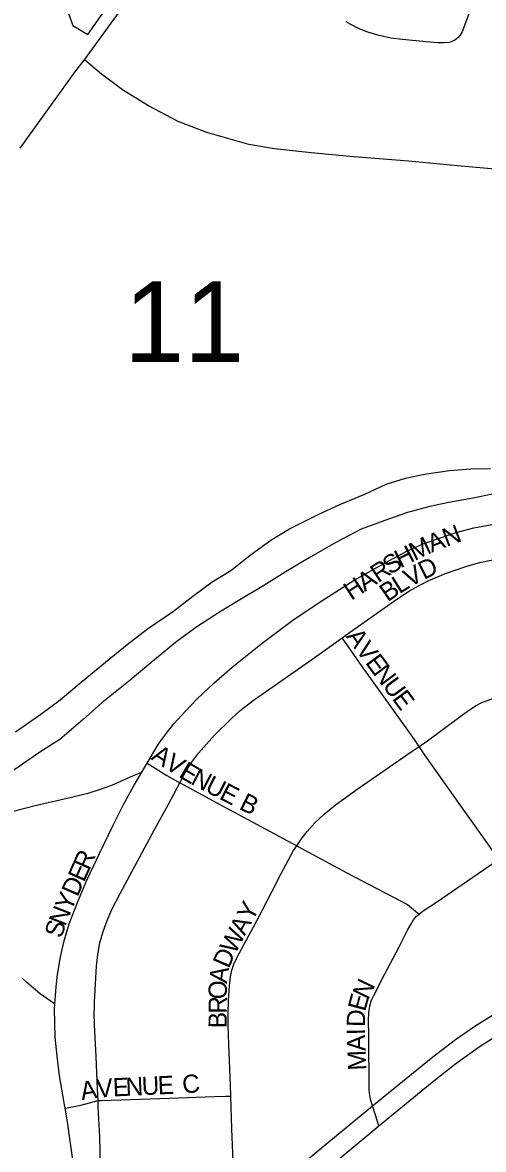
# Model space of a CAD drawing. Extents: x 1410790 to 1770854, y 566777 to 831614.
# Drawn here: x 1590704 to 1591967, y 704811 to 707901 of the extents above; entities that cross this region are included whole.
import ezdxf

# ---------------------------------------------------------------- set-up
doc = ezdxf.new("R2010")
doc.units = 0
for name, color, linetype in [('GM_X_City_Street', 7, 'Continuous'), ('GM_X_City_Street_Text', 7, 'Continuous'), ('GM_X_Corporation', 7, 'Continuous'), ('GM_X_Major_River', 7, 'Continuous'), ('GM_X_Rail_Line', 7, 'Continuous'), ('GM_X_Section_Text', 7, 'Continuous'), ('GM_X_US_Route', 7, 'Continuous')]:
    doc.layers.add(name, color=color, linetype=linetype)

msp = doc.modelspace()

# ---------------------------------------------------------------- linework, layer by layer
at = {"layer": 'GM_X_City_Street'}
for points in [[(1591960.7, 708012.7), (1591916.8, 707896), (1591909.3, 707875.9), (1591903.8, 707866.9), (1591897.2, 707859.6), (1591889, 707853.3), (1591882.6, 707849.9), (1591874.2, 707846.7), (1591860.7, 707845.4), (1591842.3, 707845.7), (1591810.4, 707848.5), (1591745.9, 707855.1), (1591713.6, 707858.9), (1591681.9, 707865.5), (1591650.6, 707874.7), (1591624.6, 707885.3), (1591605.8, 707894.7), (1591590.9, 707903.3)], [(1591045.5, 705870.3), (1591076.4, 705921.4), (1591090.8, 705941.8), (1591105.1, 705960.9), (1591119, 705978.3), (1591150.7, 706013), (1591181.9, 706046.4), (1591228.3, 706089.8), (1591264.4, 706120.6), (1591278.3, 706132.8), (1591292.2, 706144.5), (1591360.7, 706200.1), (1591445.4, 706263), (1591523.1, 706314.6), (1591613.4, 706372.4), (1591698.4, 706419.7), (1591757.9, 706451.8), (1591803.9, 706472.6), (1591844.3, 706486.9), (1591892.4, 706503), (1591941.5, 706516), (1591996.2, 706526)], [(1591580.5, 706214.4), (1591600.7, 706228.9), (1591665.5, 706274.9), (1591730.3, 706320.2), (1591765.2, 706343.2), (1591790.9, 706358.1), (1591818.1, 706371.9), (1591863.4, 706391.1), (1591887.6, 706399.2), (1591922.1, 706410.7), (1591957.3, 706420.7), (1591988.8, 706427.6), (1592022.2, 706433.3), (1592049, 706435.6), (1592081.2, 706436.8), (1592118, 706435.6), (1592149.1, 706432.9), (1592213.5, 706426.8), (1592281.1, 706420.3), (1592344, 706413.4), (1592412.6, 706406.6), (1592440.6, 706403.8), (1592463.5, 706401.5)], [(1591135.3, 705817.1), (1591150.1, 705845.1), (1591167.1, 705872.8), (1591186.6, 705898.5), (1591230.4, 705947), (1591276.6, 705993.5), (1591301, 706015.1), (1591339.7, 706045), (1591393.5, 706082.4), (1591496.8, 706155.2), (1591563.8, 706202.4), (1591580.5, 706214.4)], [(1591791, 705916.4), (1591778.4, 705935.1), (1591628.4, 706145.2), (1591589.5, 706201.5), (1591580.5, 706214.4)], [(1591791, 705916.4), (1591813.9, 705931.9), (1591903.2, 705998.4), (1591923.1, 706012), (1591945.3, 706027.4), (1591962.9, 706036.7), (1591982.8, 706044.5), (1592005.3, 706051.5), (1592033, 706058.9), (1592056.2, 706063.8), (1592087.5, 706069.5), (1592113.6, 706071.8), (1592159.7, 706072.3), (1592245.5, 706072.9), (1592322.9, 706072.9), (1592363.8, 706072.9), (1592405.9, 706074.6), (1592431.6, 706076.1)], [(1591455.7, 705644.3), (1591470.4, 705666.3), (1591484.6, 705683.3), (1591505.1, 705706.7), (1591530.7, 705731.1), (1591562, 705756.7), (1591624.5, 705801), (1591771.8, 705903.4), (1591791, 705916.4)], [(1592009.6, 705607.2), (1591996.8, 705625.1), (1591977.4, 705652.1), (1591920.7, 705731.6), (1591807.8, 705891.7), (1591791, 705916.4)], [(1590678.5, 705739.3), (1590742.3, 705755.7), (1590838.4, 705777.2), (1590886.6, 705789.3), (1590917.9, 705799.7), (1590948.7, 705810.6), (1591008.6, 705836.4), (1591031, 705846.1)], [(1590793.1, 705209.7), (1590796.4, 705257.3), (1590800.4, 705291.2), (1590808.2, 705339.8), (1590818.2, 705383.2), (1590832.5, 705430.1), (1590854.7, 705488.3), (1590880.7, 705549.9), (1590915.4, 705623.2), (1590951.9, 705698.8), (1590980.5, 705755.6), (1591010.5, 705810.7), (1591031, 705846.1)], [(1591031, 705846.1), (1591036.5, 705855.4), (1591045.5, 705870.3)], [(1591045.5, 705870.3), (1591067.5, 705856.8), (1591099.8, 705837), (1591135.3, 705817.1)], [(1590911.2, 704945.5), (1590909.5, 704977.8), (1590905.7, 705066), (1590901.9, 705152.8), (1590900.9, 705184.1), (1590901.1, 705200.3), (1590901.6, 705216.7), (1590902.2, 705233), (1590907, 705313.8), (1590910.4, 705345.9), (1590916.4, 705377.7), (1590925.1, 705409), (1590936.1, 705439.6), (1590949.2, 705469.3), (1590971.4, 705513), (1591064.8, 705686.5), (1591104.1, 705758.4), (1591135.3, 705817.1)], [(1591135.3, 705817.1), (1591146.2, 705811.2), (1591235.2, 705763.2), (1591455.7, 705644.3)], [(1591275.2, 704958), (1591274.1, 704988.8), (1591269.8, 705100.4), (1591267.7, 705151.6), (1591267.7, 705183.6), (1591268.4, 705219.2), (1591271.2, 705260.4), (1591274.1, 705284.5), (1591277.8, 705302.9), (1591284.7, 705322.2), (1591298.9, 705350.7), (1591348, 705442.4), (1591387.1, 705517.7), (1591413, 705568.2), (1591434.1, 705607.5), (1591447.2, 705631.5), (1591455.7, 705644.3)], [(1591455.7, 705644.3), (1591464.4, 705639.6), (1591592.7, 705569.6), (1591758.9, 705482.8), (1591780.9, 705465.2), (1591791.5, 705456.9)], [(1591791.5, 705456.9), (1591802.6, 705465.3), (1591838.7, 705489.1), (1591923.6, 705547.6), (1591982.1, 705588.2), (1592009.6, 705607.2)], [(1591663.6, 704931.1), (1591659.1, 704945.6), (1591656.2, 704959.3), (1591654.3, 704974.1), (1591653, 705123.7), (1591652.5, 705165.3), (1591653.4, 705185.9), (1591656.4, 705204.7), (1591661.1, 705220.5), (1591668.9, 705237), (1591696.5, 705291.4), (1591736.3, 705367.4), (1591759.7, 705412.4), (1591768.3, 705428.1), (1591775.8, 705441.1), (1591784.3, 705451.5), (1591791.5, 705456.9)], [(1590793.1, 705209.7), (1590780, 705218.8), (1590752.3, 705238.3), (1590727.6, 705259.4), (1590714.7, 705270.2), (1590703.1, 705281.4)], [(1590820.7, 704924.3), (1590819.1, 704933.6), (1590816.5, 704950.5), (1590805.2, 705013.4), (1590799.5, 705067.3), (1590793.9, 705119.3), (1590792.2, 705196.6), (1590793.1, 705209.7)], [(1590820.7, 704924.3), (1590836.4, 704927), (1590863.6, 704933.3), (1590911.2, 704945.5)], [(1590911.2, 704945.5), (1590920.6, 704945.9), (1591107.1, 704952.2), (1591229.5, 704956.3), (1591260.7, 704957.4), (1591275.2, 704958)], [(1590923.7, 704508.3), (1590924.1, 704512.9), (1590924.9, 704523.2), (1590924.4, 704567.5), (1590922.6, 704624.6), (1590920.1, 704698.1), (1590918.4, 704763.7), (1590915.8, 704845.9), (1590912, 704928.1), (1590911.2, 704945.5)], [(1591299.6, 704630.1), (1591294.4, 704638.1), (1591290.5, 704648.2), (1591287.7, 704662.2), (1591286.5, 704670.7), (1591282.6, 704756.4), (1591278.3, 704868), (1591275.2, 704958)], [(1590857.3, 704528.5), (1590857.3, 704538.6), (1590856.8, 704602.4), (1590855.1, 704679.2), (1590847.3, 704744.3), (1590839.5, 704802.1), (1590827.3, 704887.6), (1590820.7, 704924.3)], [(1591681, 704876.1), (1591672.5, 704903.1), (1591663.6, 704931.1)]]:
    msp.add_lwpolyline(points, dxfattribs=at)
at = {"layer": 'GM_X_Corporation'}
msp.add_lwpolyline([(1590815.1, 707970), (1590842.4, 707893.5), (1590883, 707868.8), (1591217.4, 708344.5)], dxfattribs=at)
at = {"layer": 'GM_X_Major_River'}
for points in [[(1590685, 705956.8), (1590754.3, 706005.4), (1590807.3, 706044.3), (1590864.6, 706093.1), (1590932.1, 706147.7), (1590991.4, 706196.4), (1591046.5, 706239.3), (1591117.8, 706287.8), (1591170.9, 706328.7), (1591223.9, 706367.6), (1591274.8, 706398.5), (1591331.9, 706443.3), (1591385, 706482.2), (1591435.8, 706513.1), (1591512.9, 706551.4), (1591573.7, 706580), (1591642.5, 706608.5), (1591701.3, 706635.2), (1591753.8, 706652.1), (1591806.1, 706662.9), (1591874.5, 706673.3), (1591932.8, 706677.9), (1591986.9, 706678.7)], [(1591991.2, 706608.3), (1591938.9, 706597.5), (1591872.4, 706585), (1591820.1, 706574.2), (1591759.5, 706557.6), (1591694.9, 706535), (1591632.2, 706512.4), (1591563.2, 706475.9), (1591490, 706433.5), (1591431.1, 706398.8), (1591366, 706358.2), (1591294.8, 706315.7), (1591244, 706284.8), (1591178.8, 706242.2), (1591123.7, 706201.4), (1591050.1, 706140.9), (1590999, 706097.9), (1590921.4, 706035.6), (1590870.2, 705990.6), (1590806.8, 705935.9), (1590751.8, 705901.1), (1590668.3, 705842.9)]]:
    msp.add_lwpolyline(points, dxfattribs=at)
at = {"layer": 'GM_X_Rail_Line'}
for points in [[(1590873.7, 707799.5), (1591324.4, 708420), (1591606.1, 708807.9), (1591635.3, 708847.9), (1592107.8, 709497.6), (1592856, 710527.3), (1593159.4, 710945.8), (1593268.5, 711095.3), (1593332.7, 711183.9), (1593395.4, 711270.5), (1594328.3, 712553.8), (1595030, 713518.1), (1596631.7, 715721.2), (1596687.4, 715797.2), (1596931.6, 716137.4), (1597065.2, 716319.2), (1598500.1, 718295), (1598594.9, 718425), (1599522, 719708.5)], [(1590850.6, 707768.8), (1590873.7, 707799.5)], [(1594169, 707305.6), (1594019.9, 707318.7), (1593851.4, 707333), (1593393, 707374.8), (1593236.2, 707388.7), (1593042.2, 707406.4), (1592920.6, 707417.2), (1592507.9, 707453.1), (1592101.6, 707490.1), (1591896, 707508.6), (1591762.2, 707520.9), (1591682, 707527.4), (1591601, 707534.1), (1591495.7, 707544.5), (1591395, 707555.3), (1591324.4, 707566.5), (1591209.5, 707599.4), (1591131.2, 707629.8), (1591049.2, 707672.6), (1590978.6, 707716.5), (1590920.3, 707759.3), (1590873.7, 707799.5)], [(1590697.7, 707556.7), (1590850.6, 707768.8)]]:
    msp.add_lwpolyline(points, dxfattribs=at)
at = {"layer": 'GM_X_US_Route'}
for points in [[(1591384.1, 704699.4), (1591528.1, 704820), (1591663.6, 704931.1), (1591828.9, 705065.7), (1591891.1, 705112.7), (1591946.8, 705151.1), (1592002, 705185.8)], [(1591681, 704876.1), (1591826.7, 704995.8), (1591887.7, 705044.3), (1591952.9, 705090.7), (1592009.6, 705127.2)], [(1591000, 704367.7), (1591028.9, 704379.7), (1591072.1, 704401.7), (1591147.6, 704449.1), (1591177.4, 704470.5), (1591246.7, 704520.6), (1591325.4, 704583.1), (1591328.6, 704585.8), (1591588.6, 704799.9), (1591681, 704876.1)]]:
    msp.add_lwpolyline(points, dxfattribs=at)

# ---------------------------------------------------------------- texts
at = {"layer": 'GM_X_City_Street_Text'}
for s, rotation, p in [('N', 20.6405, (1591866.2, 706463.2)), ('M', 26.2229, (1591778.9, 706424.5)), ('A', 21.1317, (1591825.2, 706447.3)), ('H', 27.1223, (1591740, 706404.5)), ('S', 33.4572, (1591711.9, 706385.8)), ('D', 26.3109, (1591804.3, 706372.6)), ('R', 33.4498, (1591678.8, 706364)), ('V', 28.5599, (1591766.1, 706351.8)), ('H', 33.4536, (1591605.4, 706315.5)), ('A', 33.4233, (1591642.1, 706339.8)), ('B', 34.4985, (1591704.9, 706311.3)), ('L', 32.182, (1591737.1, 706333.5)), ('A', 305.6851, (1591589.5, 706218)), ('V', 306.5945, (1591615.6, 706181.5)), ('E', 306.6602, (1591641.9, 706146.2)), ('N', 306.6736, (1591662.9, 706117.9)), ('U', 306.6557, (1591689.2, 706082.6)), ('E', 306.6774, (1591715.5, 706047.3)), ('A', 327.5892, (1591054, 705882.3)), ('V', 327.5966, (1591091.2, 705858.7)), ('E', 329.4362, (1591129.8, 705834.2)), ('N', 332.322, (1591162.5, 705814.9)), ('U', 332.6391, (1591201.7, 705794.4)), ('E', 332.672, (1591240.8, 705774.1)), ('B', 333.424, (1591295.1, 705746.4)), ('R', 66.1701, (1590886.9, 705574.4)), ('E', 66.1485, (1590872.6, 705542.2)), ('D', 66.1729, (1590854.9, 705501.9)), ('Y', 66.2417, (1590837.1, 705461.7)), ('N', 68.5639, (1590821.3, 705421.2)), ('Y', 62.2514, (1591333.9, 705434.4)), ('S', 72.6623, (1590811.1, 705388.5)), ('A', 62.2425, (1591313.4, 705395.5)), ('W', 62.3973, (1591286.9, 705344.8)), ('D', 66.2705, (1591269.6, 705305.4)), ('A', 81.7092, (1591264.2, 705265.2)), ('O', 89.8237, (1591264.2, 705223.1)), ('N', 64.3929, (1591651.4, 705219.5)), ('R', 89.8042, (1591264.1, 705183.5)), ('E', 75.0492, (1591643.2, 705187.8)), ('D', 88.6449, (1591642.6, 705146.9)), ('B', 89.8057, (1591263.9, 705143.9)), ('I', 90.5681, (1591642.8, 705125.3)), ('A', 92.2959, (1591644.6, 705081.8)), ('M', 92.5505, (1591646.9, 705029.1)), ('V', 4.7491, (1590909.4, 704953.1)), ('E', 2.6509, (1590952.7, 704956.7)), ('N', 2.5361, (1590987.9, 704958.3)), ('U', 2.5634, (1591031.9, 704960.3)), ('E', 2.5418, (1591075.8, 704962.2)), ('C', 6.3375, (1591144.7, 704964.1)), ('A', 8.8658, (1590866.8, 704946.4))]:
    msp.add_text(s, height=50, rotation=rotation, dxfattribs=at).set_placement(p)
at = {"layer": 'GM_X_Section_Text'}
msp.add_text('11', height=221, rotation=0, dxfattribs=at).set_placement((1590982.9, 706970.3))

doc.saveas('drawing.dxf')
